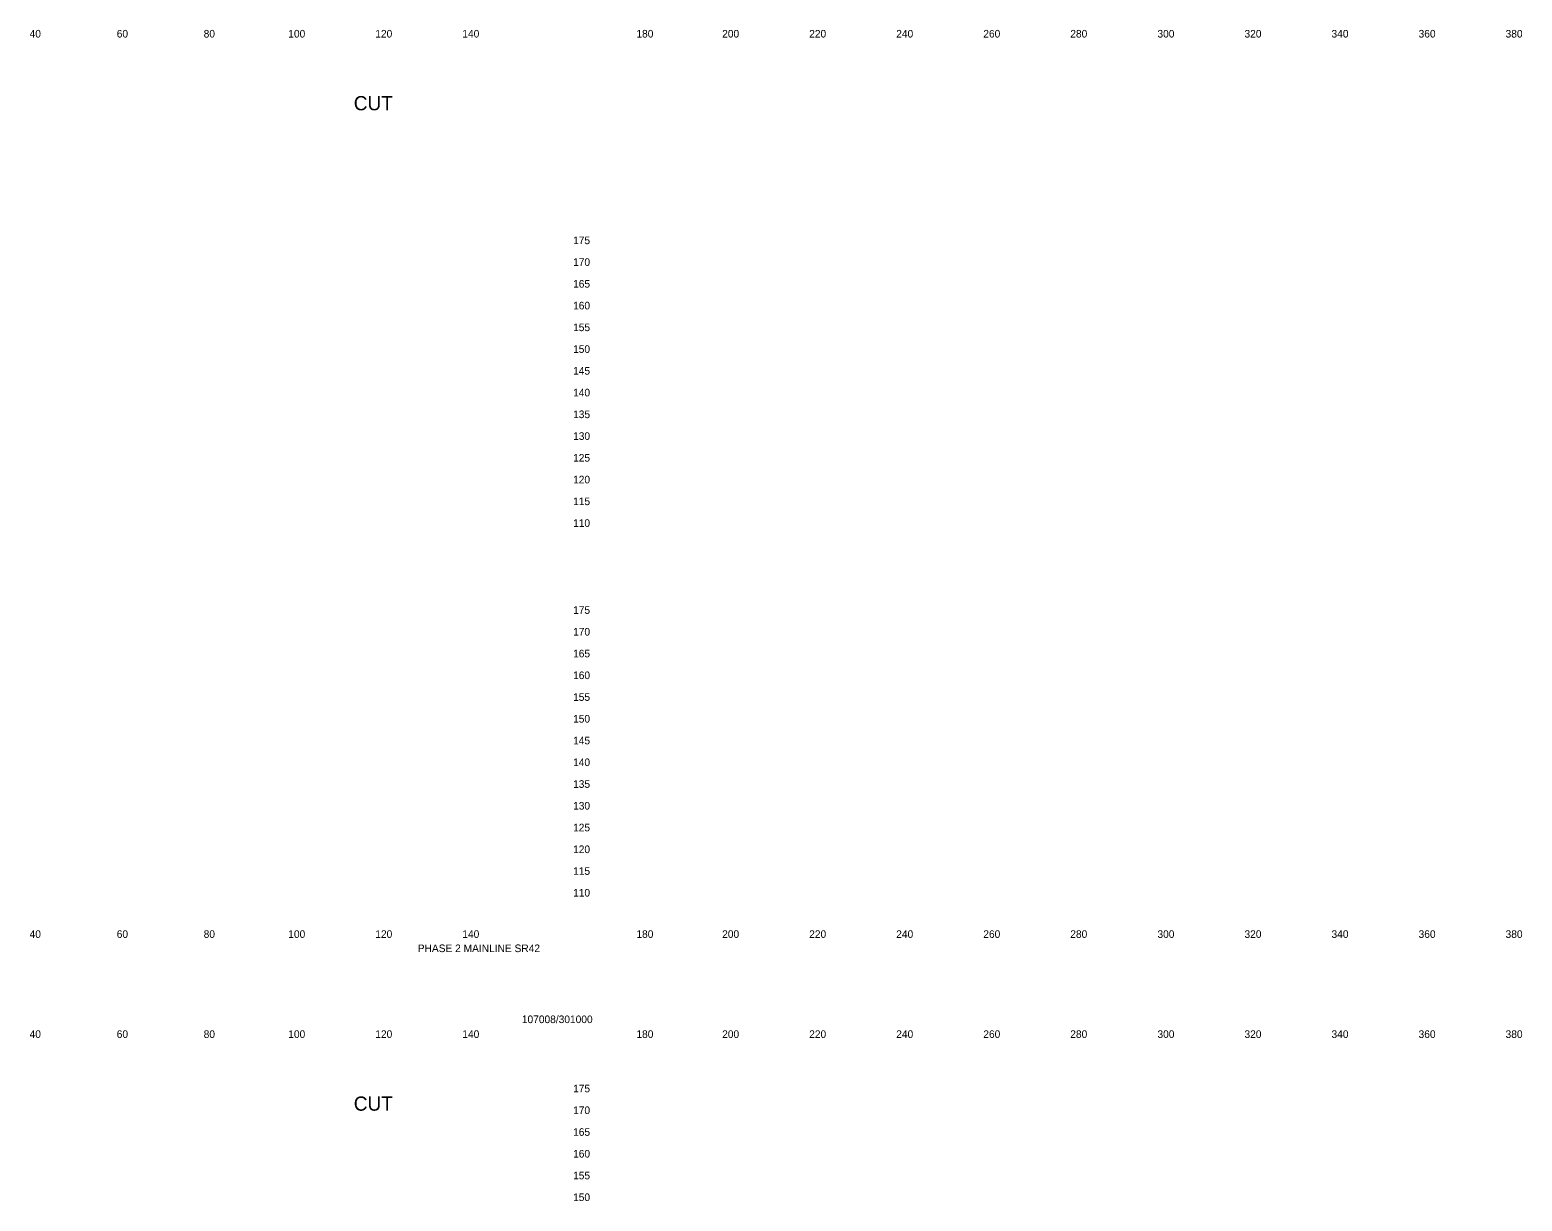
# Model space of a CAD drawing. Extents: x 21281 to 22024, y 6472 to 15208.
# Drawn here: x 21681.3 to 22024.2, y 11934.8 to 12204.1 of the extents above; entities that cross this region are included whole.
import ezdxf

# ---------------------------------------------------------------- set-up
doc = ezdxf.new("R2010")
doc.units = 0
doc.layers.add('XS_SHEET_LABELS_ELEVATION', color=7, linetype='Continuous')
doc.layers.add('XS_SHEET_LABELS_OFFSET', color=7, linetype='Continuous')

msp = doc.modelspace()

# ---------------------------------------------------------------- texts
at = {"layer": 'XS_SHEET_LABELS_ELEVATION'}
for s, p in [('  175  ', (21804.84, 12154.84)), ('  170  ', (21804.84, 12149.84)), ('  165  ', (21804.84, 12144.84)), ('  160  ', (21804.84, 12139.84)), ('  155  ', (21804.84, 12134.84)), ('  150  ', (21804.84, 12129.84)), ('  145  ', (21804.84, 12124.84)), ('  140  ', (21804.84, 12119.84)), ('  135  ', (21804.84, 12114.84)), ('  130  ', (21804.84, 12109.84)), ('  125  ', (21804.84, 12104.84)), ('  120  ', (21804.84, 12099.84)), ('  115  ', (21804.84, 12094.84)), ('  110  ', (21804.84, 12089.84)), ('  175  ', (21804.84, 12069.84)), ('  170  ', (21804.84, 12064.84)), ('  165  ', (21804.84, 12059.84)), ('  160  ', (21804.84, 12054.84)), ('  155  ', (21804.84, 12049.84)), ('  150  ', (21804.84, 12044.84)), ('  145  ', (21804.84, 12039.84)), ('  140  ', (21804.84, 12034.84)), ('  135  ', (21804.84, 12029.84)), ('  130  ', (21804.84, 12024.84)), ('  125  ', (21804.84, 12019.84)), ('  120  ', (21804.84, 12014.84)), ('  115  ', (21804.84, 12009.84)), ('  110  ', (21804.84, 12004.84)), ('  175  ', (21804.84, 11959.84)), ('  170  ', (21804.84, 11954.84)), ('  165  ', (21804.84, 11949.84)), ('  160  ', (21804.84, 11944.84)), ('  155  ', (21804.84, 11939.84)), ('  150  ', (21804.84, 11934.84))]:
    msp.add_text(s, height=1.75, dxfattribs=at).set_placement(p)
at = {"layer": 'XS_SHEET_LABELS_OFFSET'}
for s, height, p in [('  40  ', 1.75, (21679.95, 12202.34)), ('  60  ', 1.75, (21699.97, 12202.34)), ('  80  ', 1.75, (21719.95, 12202.34)), ('  100  ', 1.75, (21739.39, 12202.34)), ('  120  ', 1.75, (21759.39, 12202.34)), ('  140  ', 1.75, (21779.39, 12202.34)), ('  180  ', 1.75, (21819.39, 12202.34)), ('  200  ', 1.75, (21839.1, 12202.34)), ('  220  ', 1.75, (21859.1, 12202.34)), ('  240  ', 1.75, (21879.1, 12202.34)), ('  260  ', 1.75, (21899.11, 12202.34)), ('  280  ', 1.75, (21919.1, 12202.34)), ('  300  ', 1.75, (21939.13, 12202.34)), ('  320  ', 1.75, (21959.13, 12202.34)), ('  340  ', 1.75, (21979.13, 12202.34)), ('  360  ', 1.75, (21999.14, 12202.34)), ('  380  ', 1.75, (22019.13, 12202.34)), ('CUT', 3.273, (21755.74, 12185.61)), ('  40  ', 1.75, (21679.95, 11995.34)), ('  60  ', 1.75, (21699.97, 11995.34)), ('  80  ', 1.75, (21719.95, 11995.34)), ('  100  ', 1.75, (21739.39, 11995.34)), ('  120  ', 1.75, (21759.39, 11995.34)), ('  140  ', 1.75, (21779.39, 11995.34)), ('  180  ', 1.75, (21819.39, 11995.34)), ('  200  ', 1.75, (21839.1, 11995.34)), ('  220  ', 1.75, (21859.1, 11995.34)), ('  240  ', 1.75, (21879.1, 11995.34)), ('  260  ', 1.75, (21899.11, 11995.34)), ('  280  ', 1.75, (21919.1, 11995.34)), ('  300  ', 1.75, (21939.13, 11995.34)), ('  320  ', 1.75, (21959.13, 11995.34)), ('  340  ', 1.75, (21979.13, 11995.34)), ('  360  ', 1.75, (21999.14, 11995.34)), ('  380  ', 1.75, (22019.13, 11995.34)), ('PHASE 2 MAINLINE SR42', 1.75, (21770.45, 11992.07)), ('107008/301000', 1.75, (21794.37, 11975.75)), ('  40  ', 1.75, (21679.95, 11972.34)), ('  60  ', 1.75, (21699.97, 11972.34)), ('  80  ', 1.75, (21719.95, 11972.34)), ('  100  ', 1.75, (21739.39, 11972.34)), ('  120  ', 1.75, (21759.39, 11972.34)), ('  140  ', 1.75, (21779.39, 11972.34)), ('  180  ', 1.75, (21819.39, 11972.34)), ('  200  ', 1.75, (21839.1, 11972.34)), ('  220  ', 1.75, (21859.1, 11972.34)), ('  240  ', 1.75, (21879.1, 11972.34)), ('  260  ', 1.75, (21899.11, 11972.34)), ('  280  ', 1.75, (21919.1, 11972.34)), ('  300  ', 1.75, (21939.13, 11972.34)), ('  320  ', 1.75, (21959.13, 11972.34)), ('  340  ', 1.75, (21979.13, 11972.34)), ('  360  ', 1.75, (21999.14, 11972.34)), ('  380  ', 1.75, (22019.13, 11972.34)), ('CUT', 3.273, (21755.74, 11955.61))]:
    msp.add_text(s, height=height, dxfattribs=at).set_placement(p)

doc.saveas('drawing.dxf')
